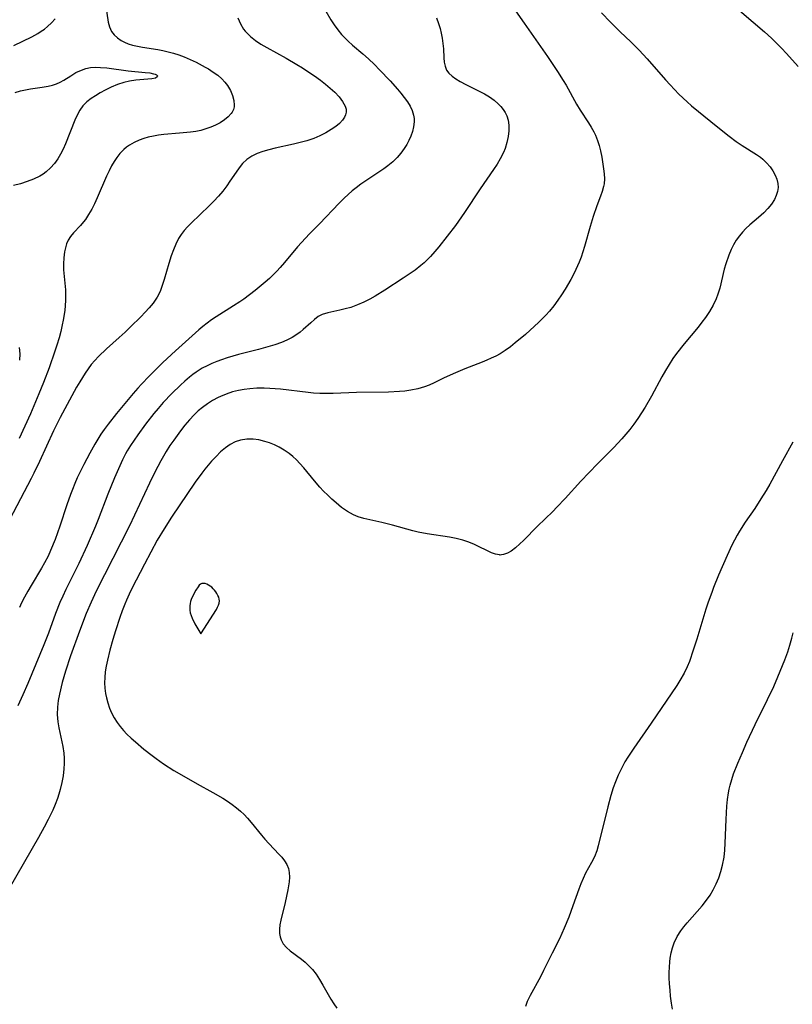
# Model space of a CAD drawing. Header units: inches. Extents: x 1073367 to 1082519, y 1569854 to 1574957.
# Tile 526 of 565: x 1081300 to 1081506, y 1573346 to 1573608. Entities that reach past the tile are written whole.
import ezdxf

# ---------------------------------------------------------------- set-up
doc = ezdxf.new("R2010")
doc.units = ezdxf.units.IN
doc.header["$MEASUREMENT"] = 0
doc.layers.add('CGG_CurvaNivelLidar_v1', color=7, linetype='Continuous', lineweight=30, true_color=0x008008)

msp = doc.modelspace()

# ---------------------------------------------------------------- linework, layer by layer
at = {"layer": 'CGG_CurvaNivelLidar_v1'}
for points in [[(1081430.3844, 1573613.3092, 74.5), (1081434.4882, 1573607.2895, 74.5), (1081440.746, 1573598.4239, 74.5), (1081443.3835, 1573594.5191, 74.5), (1081444.9195, 1573592.0902, 74.5), (1081445.6833, 1573590.8012, 74.5), (1081448.4392, 1573585.8155, 74.5), (1081449.3903, 1573584.2098, 74.5), (1081451.6163, 1573580.8551, 74.5), (1081452.3588, 1573579.677, 74.5), (1081453.023, 1573578.4685, 74.5), (1081453.4611, 1573577.5131, 74.5), (1081453.9828, 1573576.1701, 74.5), (1081454.4266, 1573574.7937, 74.5), (1081454.7937, 1573573.3951, 74.5), (1081455.1379, 1573571.7073, 74.5), (1081455.6264, 1573568.6416, 74.5), (1081455.782, 1573567.278, 74.5), (1081455.8432, 1573565.9345, 74.5), (1081455.7616, 1573564.6134, 74.5), (1081455.6326, 1573563.8652, 74.5), (1081455.287, 1573562.5942, 74.5), (1081454.8335, 1573561.3294, 74.5), (1081453.8139, 1573558.7482, 74.5), (1081452.8534, 1573555.9586, 74.5), (1081452.0294, 1573553.2628, 74.5), (1081450.5591, 1573547.9736, 74.5), (1081450.1238, 1573546.5438, 74.5), (1081449.65, 1573545.1277, 74.5), (1081449.1408, 1573543.7792, 74.5), (1081448.2834, 1573541.8557, 74.5), (1081447.6179, 1573540.5296, 74.5), (1081446.9131, 1573539.219, 74.5), (1081445.4092, 1573536.6416, 74.5), (1081444.4638, 1573535.1424, 74.5), (1081443.4683, 1573533.6767, 74.5), (1081442.3711, 1573532.2053, 74.5), (1081441.2111, 1573530.7819, 74.5), (1081440.2929, 1573529.7345, 74.5), (1081439.3436, 1573528.7154, 74.5), (1081438.3638, 1573527.726, 74.5), (1081437.3105, 1573526.7259, 74.5), (1081434.8516, 1573524.5371, 74.5), (1081432.1628, 1573522.2977, 74.5), (1081430.852, 1573521.2858, 74.5), (1081429.4949, 1573520.3215, 74.5), (1081428.0931, 1573519.4354, 74.5), (1081426.9416, 1573518.7996, 74.5), (1081425.7601, 1573518.2188, 74.5), (1081424.5545, 1573517.6852, 74.5), (1081423.3219, 1573517.1874, 74.5), (1081418.7818, 1573515.46, 74.5), (1081415.6183, 1573514.1319, 74.5), (1081413.0256, 1573512.9162, 74.5), (1081410.5567, 1573511.7033, 74.5), (1081409.2816, 1573511.1246, 74.5), (1081407.9842, 1573510.6235, 74.5), (1081406.2056, 1573510.1191, 74.5), (1081404.3721, 1573509.7556, 74.5), (1081402.8051, 1573509.5263, 74.5), (1081401.378, 1573509.3812, 74.5), (1081398.4797, 1573509.2242, 74.5), (1081389.9268, 1573509.1184, 74.5), (1081383.6989, 1573508.909, 74.5), (1081381.7817, 1573508.8798, 74.5), (1081380.1486, 1573508.9038, 74.5), (1081378.518, 1573508.9858, 74.5), (1081377.0934, 1573509.1114, 74.5), (1081369.7016, 1573510.0009, 74.5), (1081366.8764, 1573510.2222, 74.5), (1081365.3939, 1573510.2704, 74.5), (1081363.4666, 1573510.2537, 74.5), (1081361.5544, 1573510.1387, 74.5), (1081360.0619, 1573509.9676, 74.5), (1081358.5905, 1573509.7073, 74.5), (1081356.9363, 1573509.2804, 74.5), (1081355.3196, 1573508.7285, 74.5), (1081353.7441, 1573508.065, 74.5), (1081353.1182, 1573507.7657, 74.5), (1081351.675, 1573506.9942, 74.5), (1081350.284, 1573506.1316, 74.5), (1081348.9559, 1573505.1733, 74.5), (1081347.8133, 1573504.2159, 74.5), (1081346.7803, 1573503.2376, 74.5), (1081345.5062, 1573501.8768, 74.5), (1081344.296, 1573500.4423, 74.5), (1081343.1322, 1573498.956, 74.5), (1081341.3317, 1573496.4851, 74.5), (1081340.3258, 1573495.0023, 74.5), (1081339.3616, 1573493.4897, 74.5), (1081337.8784, 1573490.93, 74.5), (1081337.0922, 1573489.4601, 74.5), (1081336.3314, 1573487.9755, 74.5), (1081334.9024, 1573485.0542, 74.5), (1081329.5335, 1573473.6543, 74.5), (1081320.7426, 1573456.3047, 74.5), (1081319.3387, 1573453.3525, 74.5), (1081318.0536, 1573450.3371, 74.5), (1081316.2608, 1573445.6452, 74.5), (1081313.9137, 1573439.0818, 74.5), (1081312.5636, 1573435.0507, 74.5), (1081311.7025, 1573432.0646, 74.5), (1081310.9604, 1573428.9419, 74.5), (1081310.6374, 1573427.2094, 74.5), (1081310.4215, 1573425.4832, 74.5), (1081310.3602, 1573423.5606, 74.5), (1081310.5347, 1573421.5995, 74.5), (1081310.8153, 1573419.9615, 74.5), (1081311.8775, 1573414.9884, 74.5), (1081312.1304, 1573413.2782, 74.5), (1081312.2261, 1573411.8948, 74.5), (1081312.2283, 1573410.5025, 74.5), (1081312.1459, 1573409.1058, 74.5), (1081311.9152, 1573407.221, 74.5), (1081311.5886, 1573405.407, 74.5), (1081311.1673, 1573403.603, 74.5), (1081310.8227, 1573402.3806, 74.5), (1081310.4268, 1573401.1705, 74.5), (1081309.8254, 1573399.6045, 74.5), (1081309.1479, 1573398.0598, 74.5), (1081307.9237, 1573395.5651, 74.5), (1081306.8425, 1573393.5282, 74.5), (1081305.3438, 1573390.8462, 74.5), (1081297.5471, 1573377.29, 74.5)], [(1081323.2489, 1573611.7562, 72.5), (1081323.9286, 1573607.625, 72.5), (1081324.2773, 1573606.3298, 72.5), (1081324.8111, 1573605.1419, 72.5), (1081325.4947, 1573604.2063, 72.5), (1081326.3558, 1573603.3907, 72.5), (1081327.3641, 1573602.6942, 72.5), (1081328.2437, 1573602.2322, 72.5), (1081329.1885, 1573601.845, 72.5), (1081330.415, 1573601.4691, 72.5), (1081331.7059, 1573601.174, 72.5), (1081333.0364, 1573600.9327, 72.5), (1081337.1121, 1573600.2971, 72.5), (1081338.4384, 1573600.0478, 72.5), (1081339.8513, 1573599.7227, 72.5), (1081341.2565, 1573599.3381, 72.5), (1081342.6497, 1573598.8984, 72.5), (1081344.0705, 1573598.3862, 72.5), (1081345.6942, 1573597.7069, 72.5), (1081347.2812, 1573596.9548, 72.5), (1081349.7156, 1573595.6568, 72.5), (1081350.5816, 1573595.1486, 72.5), (1081351.8464, 1573594.3379, 72.5), (1081353.0318, 1573593.4704, 72.5), (1081354.1115, 1573592.5327, 72.5), (1081354.934, 1573591.6604, 72.5), (1081355.6459, 1573590.7345, 72.5), (1081356.4114, 1573589.4337, 72.5), (1081356.9679, 1573588.1029, 72.5), (1081357.3108, 1573586.79, 72.5), (1081357.4181, 1573585.5441, 72.5), (1081357.3845, 1573585.0641, 72.5), (1081357.2362, 1573584.4038, 72.5), (1081356.8812, 1573583.6703, 72.5), (1081356.6407, 1573583.3215, 72.5), (1081355.8422, 1573582.4436, 72.5), (1081354.8428, 1573581.6223, 72.5), (1081353.6853, 1573580.8647, 72.5), (1081352.4009, 1573580.1823, 72.5), (1081351.1841, 1573579.6548, 72.5), (1081349.9018, 1573579.2027, 72.5), (1081348.5651, 1573578.8339, 72.5), (1081347.1805, 1573578.5527, 72.5), (1081345.7626, 1573578.3408, 72.5), (1081342.9018, 1573578.041, 72.5), (1081338.7305, 1573577.6845, 72.5), (1081337.3188, 1573577.5127, 72.5), (1081335.9303, 1573577.2878, 72.5), (1081334.5739, 1573576.9946, 72.5), (1081333.3499, 1573576.6483, 72.5), (1081332.167, 1573576.2332, 72.5), (1081330.8028, 1573575.6388, 72.5), (1081329.5305, 1573574.9139, 72.5), (1081328.7793, 1573574.369, 72.5), (1081328.0739, 1573573.7623, 72.5), (1081327.0311, 1573572.6717, 72.5), (1081326.2242, 1573571.6351, 72.5), (1081325.4871, 1573570.5248, 72.5), (1081324.8066, 1573569.3571, 72.5), (1081324.1244, 1573568.0471, 72.5), (1081323.459, 1573566.629, 72.5), (1081320.9882, 1573560.8609, 72.5), (1081320.2751, 1573559.3347, 72.5), (1081319.5184, 1573557.859, 72.5), (1081318.7093, 1573556.4513, 72.5), (1081317.8371, 1573555.1327, 72.5), (1081317.3442, 1573554.4778, 72.5), (1081316.5593, 1573553.5505, 72.5), (1081314.7262, 1573551.6148, 72.5), (1081313.9055, 1573550.6516, 72.5), (1081313.2322, 1573549.6194, 72.5), (1081312.8144, 1573548.6563, 72.5), (1081312.5138, 1573547.619, 72.5), (1081312.2949, 1573546.5216, 72.5), (1081312.0887, 1573544.9631, 72.5), (1081312.0005, 1573543.3386, 72.5), (1081312.0444, 1573541.7382, 72.5), (1081312.5154, 1573536.4709, 72.5), (1081312.5779, 1573535.0314, 72.5), (1081312.5711, 1573533.5842, 72.5), (1081312.4905, 1573532.24, 72.5), (1081312.3469, 1573530.8937, 72.5), (1081311.9409, 1573528.3284, 72.5), (1081311.6977, 1573527.1118, 72.5), (1081311.2942, 1573525.3665, 72.5), (1081310.831, 1573523.6295, 72.5), (1081310.2585, 1573521.7319, 72.5), (1081309.7418, 1573520.151, 72.5), (1081308.1768, 1573515.7014, 72.5), (1081306.6849, 1573511.7526, 72.5), (1081305.4632, 1573508.7527, 72.5), (1081303.2369, 1573503.4898, 72.5), (1081301.7715, 1573500.1699, 72.5), (1081300.2366, 1573496.9137, 72.5)], [(1081488.7674, 1573613.2809, 75.5), (1081495.4332, 1573607.6232, 75.5), (1081498.432, 1573605.0085, 75.5), (1081500.2876, 1573603.3058, 75.5), (1081501.6382, 1573601.9972, 75.5), (1081502.955, 1573600.6583, 75.5), (1081504.2361, 1573599.2899, 75.5), (1081507.3587, 1573595.764, 75.5)], [(1081358.3436, 1573608.7212, 73), (1081359.0498, 1573607.1853, 73), (1081359.9094, 1573605.7628, 73), (1081360.3585, 1573605.1671, 73), (1081360.5625, 1573604.9236, 73), (1081361.7405, 1573603.752, 73), (1081363.0766, 1573602.7086, 73), (1081364.5278, 1573601.7534, 73), (1081366.0596, 1573600.8528, 73), (1081371.2573, 1573597.9884, 73), (1081374.0898, 1573596.3371, 73), (1081375.5456, 1573595.4399, 73), (1081376.9814, 1573594.5181, 73), (1081378.8042, 1573593.2832, 73), (1081380.33, 1573592.1759, 73), (1081381.6782, 1573591.128, 73), (1081382.9532, 1573590.0585, 73), (1081384.1319, 1573588.9704, 73), (1081385.2999, 1573587.7336, 73), (1081386.256, 1573586.4903, 73), (1081386.9288, 1573585.2548, 73), (1081387.1628, 1573584.4994, 73), (1081387.2202, 1573583.702, 73), (1081387.0481, 1573582.9295, 73), (1081386.7878, 1573582.3757, 73), (1081386.1776, 1573581.513, 73), (1081385.3735, 1573580.6793, 73), (1081384.4154, 1573579.8776, 73), (1081383.2206, 1573579.0387, 73), (1081381.7726, 1573578.1797, 73), (1081380.2138, 1573577.3965, 73), (1081378.5661, 1573576.7039, 73), (1081376.7434, 1573576.0833, 73), (1081374.9808, 1573575.59, 73), (1081373.1914, 1573575.157, 73), (1081368.2801, 1573574.079, 73), (1081366.6255, 1573573.6799, 73), (1081365.0268, 1573573.2233, 73), (1081363.5069, 1573572.6718, 73), (1081362.0936, 1573571.9819, 73), (1081360.8063, 1573571.1011, 73), (1081359.635, 1573569.9842, 73), (1081358.7457, 1573568.8996, 73), (1081357.9198, 1573567.7342, 73), (1081356.2972, 1573565.2901, 73), (1081355.4316, 1573564.0719, 73), (1081354.351, 1573562.6777, 73), (1081353.2032, 1573561.3177, 73), (1081351.9974, 1573559.9958, 73), (1081350.7814, 1573558.7536, 73), (1081345.9349, 1573554.1563, 73), (1081344.9843, 1573553.1614, 73), (1081344.12, 1573552.1648, 73), (1081343.3254, 1573551.126, 73), (1081342.6189, 1573550.0352, 73), (1081341.865, 1573548.5674, 73), (1081341.2326, 1573547.0262, 73), (1081340.6744, 1573545.4365, 73), (1081340.0281, 1573543.4045, 73), (1081338.8159, 1573539.1898, 73), (1081338.2963, 1573537.5642, 73), (1081337.6905, 1573535.9924, 73), (1081336.9502, 1573534.5003, 73), (1081336.761, 1573534.1807, 73), (1081335.8636, 1573532.8785, 73), (1081334.8449, 1573531.6428, 73), (1081333.7419, 1573530.4481, 73), (1081332.5862, 1573529.2714, 73), (1081329.829, 1573526.5627, 73), (1081328.414, 1573525.2171, 73), (1081326.8242, 1573523.7498, 73), (1081323.4692, 1573520.7427, 73), (1081321.3316, 1573518.7006, 73), (1081320.3316, 1573517.6423, 73), (1081319.3897, 1573516.5384, 73), (1081318.5597, 1573515.4407, 73), (1081317.782, 1573514.3011, 73), (1081316.3273, 1573511.924, 73), (1081315.5244, 1573510.5081, 73), (1081311.137, 1573502.4757, 73), (1081309.3739, 1573498.9793, 73), (1081305.6366, 1573490.7666, 73), (1081304.1583, 1573487.6719, 73), (1081303.4206, 1573486.2269, 73), (1081296.811, 1573473.5546, 73)], [(1081298.8578, 1573601.3608, 72.5), (1081303.5842, 1573603.6782, 72.5), (1081305.2235, 1573604.6002, 72.5), (1081306.1041, 1573605.1641, 72.5), (1081306.9504, 1573605.7714, 72.5), (1081307.7783, 1573606.4449, 72.5), (1081308.8201, 1573607.4119, 72.5), (1081309.7984, 1573608.439, 72.5)], [(1081411.1947, 1573608.7737, 74), (1081411.7486, 1573607.2473, 74), (1081412.1545, 1573605.9487, 74), (1081412.4901, 1573604.652, 74), (1081412.7438, 1573603.3607, 74), (1081412.9257, 1573601.9063, 74), (1081413.0271, 1573600.481, 74), (1081413.1394, 1573598.0896, 74), (1081413.2533, 1573596.9332, 74), (1081413.4813, 1573595.8551, 74), (1081413.8844, 1573594.8746, 74), (1081414.5225, 1573593.9915, 74), (1081415.3599, 1573593.2046, 74), (1081416.3518, 1573592.4887, 74), (1081417.4607, 1573591.822, 74), (1081419.0277, 1573590.9961, 74), (1081422.5464, 1573589.2667, 74), (1081423.9623, 1573588.5173, 74), (1081425.2782, 1573587.7272, 74), (1081426.5136, 1573586.8601, 74), (1081427.6367, 1573585.9048, 74), (1081428.3408, 1573585.1716, 74), (1081428.9595, 1573584.3874, 74), (1081429.466, 1573583.5791, 74), (1081429.8701, 1573582.725, 74), (1081430.2393, 1573581.5149, 74), (1081430.4273, 1573580.247, 74), (1081430.4438, 1573578.7211, 74), (1081430.2749, 1573577.1655, 74), (1081429.945, 1573575.6007, 74), (1081429.4385, 1573573.9811, 74), (1081429.0034, 1573572.9197, 74), (1081428.1767, 1573571.2731, 74), (1081427.3209, 1573569.8332, 74), (1081426.3912, 1573568.413, 74), (1081422.8477, 1573563.2577, 74), (1081418.6911, 1573557.0063, 74), (1081416.2637, 1573553.5695, 74), (1081414.0359, 1573550.6526, 74), (1081411.8415, 1573547.8925, 74), (1081410.7609, 1573546.5914, 74), (1081409.6439, 1573545.3327, 74), (1081408.4338, 1573544.1008, 74), (1081407.9303, 1573543.6336, 74), (1081407.0555, 1573542.8782, 74), (1081405.5461, 1573541.6973, 74), (1081403.9804, 1573540.5776, 74), (1081402.3791, 1573539.4961, 74), (1081397.4903, 1573536.3594, 74), (1081394.9241, 1573534.7887, 74), (1081393.4968, 1573533.9749, 74), (1081391.8729, 1573533.1439, 74), (1081390.2263, 1573532.4168, 74), (1081388.4034, 1573531.7596, 74), (1081386.9637, 1573531.3491, 74), (1081385.5381, 1573531.0197, 74), (1081383.8933, 1573530.6982, 74), (1081382.3173, 1573530.3501, 74), (1081380.8387, 1573529.8541, 74), (1081379.7737, 1573529.2952, 74), (1081378.7377, 1573528.5484, 74), (1081377.7544, 1573527.6907, 74), (1081375.7636, 1573525.8572, 74), (1081374.9423, 1573525.1855, 74), (1081374.0704, 1573524.5517, 74), (1081372.791, 1573523.759, 74), (1081371.4292, 1573523.0545, 74), (1081369.9985, 1573522.4359, 74), (1081368.2268, 1573521.8066, 74), (1081367.0108, 1573521.4329, 74), (1081363.9069, 1573520.589, 74), (1081358.5676, 1573519.2463, 74), (1081355.5354, 1573518.352, 74), (1081354.0435, 1573517.8452, 74), (1081352.784, 1573517.3742, 74), (1081351.4696, 1573516.8307, 74), (1081350.1848, 1573516.2338, 74), (1081348.937, 1573515.5726, 74), (1081348.0934, 1573515.0678, 74), (1081347.2715, 1573514.5278, 74), (1081346.3748, 1573513.8833, 74), (1081345.5017, 1573513.203, 74), (1081344.2984, 1573512.1878, 74), (1081343.1266, 1573511.126, 74), (1081340.8031, 1573508.8603, 74), (1081338.5159, 1573506.447, 74), (1081337.1603, 1573504.9063, 74), (1081336.0102, 1573503.5133, 74), (1081333.8286, 1573500.6801, 74), (1081331.7737, 1573497.8565, 74), (1081330.8012, 1573496.4593, 74), (1081329.865, 1573495.0421, 74), (1081328.9801, 1573493.5959, 74), (1081328.5476, 1573492.8317, 74), (1081327.734, 1573491.2703, 74), (1081326.9757, 1573489.6772, 74), (1081325.5662, 1573486.4291, 74), (1081323.8358, 1573482.1059, 74), (1081321.2727, 1573475.3906, 74), (1081320.5709, 1573473.6254, 74), (1081318.3565, 1573468.4311, 74), (1081316.1368, 1573463.6404, 74), (1081312.6623, 1573456.7224, 74), (1081311.8389, 1573455.0086, 74), (1081311.0597, 1573453.2763, 74), (1081309.8983, 1573450.3785, 74), (1081307.9923, 1573445.1723, 74), (1081306.77, 1573442.0112, 74), (1081302.512, 1573431.8067, 74), (1081301.1752, 1573428.7151, 74), (1081299.8537, 1573425.8378, 74)], [(1081381.7631, 1573610.5077, 73.5), (1081383.1489, 1573608.2041, 73.5), (1081384.0168, 1573606.8689, 73.5), (1081384.9328, 1573605.5792, 73.5), (1081385.9214, 1573604.3536, 73.5), (1081386.7911, 1573603.4163, 73.5), (1081387.7121, 1573602.5219, 73.5), (1081388.8798, 1573601.4772, 73.5), (1081391.6543, 1573599.1464, 73.5), (1081393.1679, 1573597.8253, 73.5), (1081394.7359, 1573596.3224, 73.5), (1081396.0732, 1573594.9512, 73.5), (1081398.8666, 1573591.977, 73.5), (1081400.8266, 1573589.7949, 73.5), (1081401.7538, 1573588.698, 73.5), (1081402.6284, 1573587.5978, 73.5), (1081403.4601, 1573586.4505, 73.5), (1081404.1826, 1573585.2906, 73.5), (1081404.7561, 1573584.1085, 73.5), (1081405.1321, 1573582.8937, 73.5), (1081405.2557, 1573581.9908, 73.5), (1081405.2647, 1573581.0701, 73.5), (1081405.1216, 1573579.8079, 73.5), (1081404.8236, 1573578.5366, 73.5), (1081404.3883, 1573577.2701, 73.5), (1081403.8897, 1573576.1472, 73.5), (1081403.2991, 1573575.0463, 73.5), (1081402.6229, 1573573.9753, 73.5), (1081401.733, 1573572.7763, 73.5), (1081400.7407, 1573571.6379, 73.5), (1081399.5625, 1573570.4864, 73.5), (1081398.289, 1573569.4167, 73.5), (1081397.2442, 1573568.6403, 73.5), (1081396.1651, 1573567.8968, 73.5), (1081392.4136, 1573565.4183, 73.5), (1081391.1046, 1573564.5142, 73.5), (1081389.8241, 1573563.5745, 73.5), (1081388.8232, 1573562.7823, 73.5), (1081387.7007, 1573561.8153, 73.5), (1081386.6152, 1573560.8062, 73.5), (1081385.2843, 1573559.4867, 73.5), (1081380.0683, 1573553.9508, 73.5), (1081377.47, 1573551.3432, 73.5), (1081375.2849, 1573549.0479, 73.5), (1081374.2327, 1573547.8642, 73.5), (1081370.7933, 1573543.6717, 73.5), (1081369.6453, 1573542.3249, 73.5), (1081368.7918, 1573541.3867, 73.5), (1081367.9071, 1573540.4795, 73.5), (1081366.8027, 1573539.4389, 73.5), (1081365.6602, 1573538.4366, 73.5), (1081363.0056, 1573536.2483, 73.5), (1081361.493, 1573535.0671, 73.5), (1081359.9473, 1573533.9291, 73.5), (1081358.9409, 1573533.2338, 73.5), (1081357.2641, 1573532.1487, 73.5), (1081352.5924, 1573529.2599, 73.5), (1081351.3809, 1573528.4365, 73.5), (1081350.2011, 1573527.5727, 73.5), (1081349.0583, 1573526.6652, 73.5), (1081348.0429, 1573525.7929, 73.5), (1081341.7716, 1573520.1811, 73.5), (1081338.414, 1573517.071, 73.5), (1081336.6283, 1573515.3558, 73.5), (1081334.807, 1573513.508, 73.5), (1081332.7735, 1573511.3471, 73.5), (1081331.7802, 1573510.2455, 73.5), (1081330.5706, 1573508.853, 73.5), (1081326.1203, 1573503.5699, 73.5), (1081323.8819, 1573500.7545, 73.5), (1081322.8271, 1573499.3014, 73.5), (1081321.9671, 1573498.0107, 73.5), (1081320.3557, 1573495.3525, 73.5), (1081319.0163, 1573492.9614, 73.5), (1081317.4482, 1573489.9988, 73.5), (1081316.5554, 1573488.2322, 73.5), (1081315.7016, 1573486.447, 73.5), (1081315.0187, 1573484.9144, 73.5), (1081314.3782, 1573483.3634, 73.5), (1081313.8576, 1573482, 73.5), (1081312.8972, 1573479.2418, 73.5), (1081311.0566, 1573473.6002, 73.5), (1081309.783, 1573470.0742, 73.5), (1081308.574, 1573467.1092, 73.5), (1081307.9067, 1573465.6588, 73.5), (1081306.9593, 1573463.8161, 73.5), (1081306.182, 1573462.4449, 73.5), (1081303.4177, 1573457.8574, 73.5), (1081302.5366, 1573456.3178, 73.5), (1081301.6937, 1573454.7569, 73.5), (1081300.8991, 1573453.1712, 73.5), (1081300.3226, 1573451.9256, 73.5)], [(1081455.0478, 1573610.0429, 75), (1081457.4327, 1573607.6105, 75), (1081460.04, 1573605.0596, 75), (1081462.8957, 1573602.3361, 75), (1081465.1169, 1573600.1241, 75), (1081467.2647, 1573597.8017, 75), (1081472.0712, 1573592.2637, 75), (1081473.3193, 1573590.8977, 75), (1081475.6585, 1573588.4677, 75), (1081477.8568, 1573586.3689, 75), (1081478.9973, 1573585.3716, 75), (1081484.1508, 1573581.2103, 75), (1081487.7988, 1573578.2153, 75), (1081489.007, 1573577.2532, 75), (1081490.8964, 1573575.8482, 75), (1081492.4945, 1573574.7871, 75), (1081496.2934, 1573572.4084, 75), (1081497.3204, 1573571.6758, 75), (1081497.9826, 1573571.1405, 75), (1081498.9994, 1573570.1769, 75), (1081499.8987, 1573569.1388, 75), (1081500.6697, 1573568.0411, 75), (1081501.2937, 1573566.896, 75), (1081501.711, 1573565.8273, 75), (1081501.9674, 1573564.7401, 75), (1081502.0378, 1573563.6456, 75), (1081501.8997, 1573562.5489, 75), (1081501.5713, 1573561.4673, 75), (1081501.0758, 1573560.4129, 75), (1081500.2798, 1573559.1853, 75), (1081499.314, 1573558.0128, 75), (1081498.2197, 1573556.8944, 75), (1081496.8413, 1573555.6626, 75), (1081494.5391, 1573553.7185, 75), (1081493.4281, 1573552.6967, 75), (1081492.5587, 1573551.7905, 75), (1081491.7549, 1573550.8273, 75), (1081490.933, 1573549.6634, 75), (1081490.203, 1573548.435, 75), (1081489.5592, 1573547.1536, 75), (1081488.9325, 1573545.6663, 75), (1081488.121, 1573543.3047, 75), (1081487.7282, 1573541.8989, 75), (1081486.5382, 1573536.8932, 75), (1081486.0511, 1573535.2611, 75), (1081485.5993, 1573534.0571, 75), (1081484.7861, 1573532.3448, 75), (1081483.8249, 1573530.6946, 75), (1081482.7464, 1573529.0983, 75), (1081481.7788, 1573527.8074, 75), (1081480.766, 1573526.5387, 75), (1081477.0682, 1573522.077, 75), (1081475.056, 1573519.4826, 75), (1081474.0907, 1573518.1304, 75), (1081473.0508, 1573516.5528, 75), (1081472.0663, 1573514.9389, 75), (1081471.1296, 1573513.2957, 75), (1081468.3594, 1573508.1864, 75), (1081466.6783, 1573505.2733, 75), (1081465.7024, 1573503.6915, 75), (1081464.717, 1573502.1991, 75), (1081463.6841, 1573500.74, 75), (1081462.602, 1573499.3174, 75), (1081461.5851, 1573498.0722, 75), (1081460.5317, 1573496.8561, 75), (1081458.336, 1573494.4984, 75), (1081453.9958, 1573490.1493, 75), (1081451.7994, 1573487.883, 75), (1081449.627, 1573485.547, 75), (1081445.4116, 1573480.927, 75), (1081443.2097, 1573478.6057, 75), (1081442.1138, 1573477.5146, 75), (1081438.065, 1573473.6153, 75), (1081434.343, 1573469.7896, 75), (1081433.3818, 1573468.8542, 75), (1081432.2251, 1573467.8294, 75), (1081431.0704, 1573466.9633, 75), (1081430.0609, 1573466.3823, 75), (1081429.0506, 1573466.018, 75), (1081428.4835, 1573465.9315, 75), (1081428.1213, 1573465.9268, 75), (1081427.9382, 1573465.9382, 75), (1081426.913, 1573466.1392, 75), (1081425.8487, 1573466.5245, 75), (1081421.3201, 1573468.6888, 75), (1081419.7751, 1573469.3268, 75), (1081418.1668, 1573469.877, 75), (1081416.4297, 1573470.3246, 75), (1081414.6461, 1573470.6588, 75), (1081408.6974, 1573471.5128, 75), (1081406.3259, 1573471.9662, 75), (1081404.9579, 1573472.312, 75), (1081399.4874, 1573473.8936, 75), (1081396.6446, 1573474.5678, 75), (1081393.4709, 1573475.2401, 75), (1081391.9188, 1573475.6272, 75), (1081390.4087, 1573476.1043, 75), (1081389.136, 1573476.6308, 75), (1081387.5227, 1573477.5173, 75), (1081385.9866, 1573478.5754, 75), (1081384.5077, 1573479.7589, 75), (1081383.3786, 1573480.7525, 75), (1081382.2759, 1573481.7937, 75), (1081381.2015, 1573482.8773, 75), (1081380.159, 1573484.0008, 75), (1081378.7266, 1573485.6749, 75), (1081375.8873, 1573489.1351, 75), (1081374.9011, 1573490.2396, 75), (1081373.9728, 1573491.1872, 75), (1081373.0027, 1573492.0792, 75), (1081371.9874, 1573492.9049, 75), (1081370.7227, 1573493.7855, 75), (1081369.4028, 1573494.5611, 75), (1081368.0972, 1573495.2051, 75), (1081366.8198, 1573495.7218, 75), (1081365.5227, 1573496.143, 75), (1081363.9961, 1573496.5111, 75), (1081362.4725, 1573496.7284, 75), (1081360.7328, 1573496.7547, 75), (1081359.0483, 1573496.4886, 75), (1081357.6887, 1573496.0003, 75), (1081356.386, 1573495.3049, 75), (1081355.0705, 1573494.3944, 75), (1081353.8114, 1573493.3382, 75), (1081352.5878, 1573492.1472, 75), (1081351.4041, 1573490.8713, 75), (1081349.6231, 1573488.7789, 75), (1081348.7656, 1573487.6874, 75), (1081347.016, 1573485.2602, 75), (1081340.7661, 1573475.9526, 75), (1081338.7799, 1573472.9093, 75), (1081336.9632, 1573469.8273, 75), (1081335.2346, 1573466.6932, 75), (1081333.5319, 1573463.5158, 75), (1081330.2152, 1573457.0282, 75), (1081329.4736, 1573455.4961, 75), (1081328.7699, 1573453.9478, 75), (1081328.3144, 1573452.8662, 75), (1081327.6386, 1573451.1168, 75), (1081327.0115, 1573449.3469, 75), (1081325.85, 1573445.7713, 75), (1081325.1434, 1573443.4451, 75), (1081324.3495, 1573440.5839, 75), (1081323.7178, 1573437.9562, 75), (1081323.3989, 1573436.409, 75), (1081323.1454, 1573434.8661, 75), (1081322.9911, 1573433.3255, 75), (1081322.9623, 1573431.9191, 75), (1081323.0358, 1573430.5184, 75), (1081323.2031, 1573429.1291, 75), (1081323.4181, 1573427.9593, 75), (1081323.7706, 1573426.5855, 75), (1081324.2286, 1573425.2456, 75), (1081324.7957, 1573423.9489, 75), (1081325.5128, 1573422.6403, 75), (1081326.3327, 1573421.3833, 75), (1081327.1163, 1573420.3251, 75), (1081327.959, 1573419.3063, 75), (1081328.861, 1573418.333, 75), (1081329.9919, 1573417.252, 75), (1081331.1768, 1573416.2103, 75), (1081333.4141, 1573414.3343, 75), (1081335.5868, 1573412.602, 75), (1081336.6323, 1573411.8115, 75), (1081338.6255, 1573410.4113, 75), (1081341.3955, 1573408.6672, 75), (1081344.0381, 1573407.1052, 75), (1081347.5693, 1573405.0883, 75), (1081351.7051, 1573402.8151, 75), (1081354.3743, 1573401.2709, 75), (1081355.6664, 1573400.4499, 75), (1081356.87, 1573399.6127, 75), (1081358.026, 1573398.7222, 75), (1081359.0526, 1573397.8408, 75), (1081360.0307, 1573396.9123, 75), (1081360.9596, 1573395.9406, 75), (1081361.9649, 1573394.7822, 75), (1081364.6745, 1573391.4221, 75), (1081365.5634, 1573390.3693, 75), (1081366.5981, 1573389.2258, 75), (1081369.3982, 1573386.3114, 75), (1081370.0782, 1573385.5514, 75), (1081370.8082, 1573384.6101, 75), (1081371.403, 1573383.6293, 75), (1081371.821, 1573382.5945, 75), (1081372.0345, 1573381.4777, 75), (1081372.0755, 1573380.2997, 75), (1081371.9962, 1573379.0696, 75), (1081371.8674, 1573378.0001, 75), (1081371.6933, 1573376.9079, 75), (1081371.3613, 1573375.236, 75), (1081370.9813, 1573373.5525, 75), (1081369.8138, 1573368.8459, 75), (1081369.5695, 1573367.6418, 75), (1081369.4311, 1573366.4705, 75), (1081369.4386, 1573365.3391, 75), (1081369.6025, 1573364.3697, 75), (1081369.8792, 1573363.5723, 75), (1081370.4599, 1573362.5583, 75), (1081371.3114, 1573361.5699, 75), (1081372.3314, 1573360.6625, 75), (1081375.2967, 1573358.4293, 75), (1081376.273, 1573357.6432, 75), (1081377.2106, 1573356.7946, 75), (1081378.2318, 1573355.7031, 75), (1081379.1678, 1573354.5162, 75), (1081380.1348, 1573353.0752, 75), (1081381.0111, 1573351.6012, 75), (1081383.1216, 1573347.8286, 75), (1081383.8704, 1573346.6312, 75), (1081384.6737, 1573345.4676, 75)], [(1081299.1951, 1573588.8694, 72), (1081300.5495, 1573589.3146, 72), (1081301.9441, 1573589.6319, 72), (1081303.2836, 1573589.8538, 72), (1081306.3251, 1573590.2831, 72), (1081307.9817, 1573590.5877, 72), (1081309.0921, 1573590.8642, 72), (1081310.1564, 1573591.2108, 72), (1081311.1612, 1573591.642, 72), (1081312.1085, 1573592.1685, 72), (1081313.9338, 1573593.3554, 72), (1081315.307, 1573594.1694, 72), (1081316.7724, 1573594.855, 72), (1081317.9831, 1573595.2518, 72), (1081319.2456, 1573595.5011, 72), (1081320.5363, 1573595.5916, 72), (1081321.8622, 1573595.5612, 72), (1081323.5467, 1573595.4147, 72), (1081329.2242, 1573594.658, 72), (1081333.733, 1573594.2396, 72), (1081334.9758, 1573594.0927, 72), (1081335.9923, 1573593.8983, 72), (1081336.4437, 1573593.7536, 72), (1081336.7269, 1573593.6123, 72), (1081336.9822, 1573593.3597, 72), (1081336.9426, 1573593.029, 72), (1081336.4625, 1573592.7376, 72), (1081335.5142, 1573592.5387, 72), (1081331.23, 1573592.1712, 72), (1081329.567, 1573591.9185, 72), (1081328.0802, 1573591.5554, 72), (1081326.3912, 1573590.9855, 72), (1081324.7252, 1573590.289, 72), (1081323.1018, 1573589.4975, 72), (1081321.8079, 1573588.7894, 72), (1081320.5697, 1573588.0454, 72), (1081319.4015, 1573587.2755, 72), (1081318.2156, 1573586.3857, 72), (1081317.1932, 1573585.387, 72), (1081316.3625, 1573584.1997, 72), (1081315.6631, 1573582.8615, 72), (1081315.0628, 1573581.5319, 72), (1081312.549, 1573575.2789, 72), (1081311.901, 1573573.8145, 72), (1081311.2554, 1573572.5252, 72), (1081310.5361, 1573571.2924, 72), (1081309.6276, 1573570.0076, 72), (1081308.6019, 1573568.8352, 72), (1081307.4528, 1573567.7984, 72), (1081306.6077, 1573567.1896, 72), (1081305.7101, 1573566.647, 72), (1081304.0806, 1573565.8528, 72), (1081302.3563, 1573565.191, 72), (1081300.5647, 1573564.6314, 72), (1081298.727, 1573564.1522, 72)], [(1081300.2337, 1573521.0815, 72), (1081300.3763, 1573519.4396, 72), (1081300.3565, 1573517.7032, 72)], [(1081505.9929, 1573495.938, 75.5), (1081503.2282, 1573490.9572, 75.5), (1081499.8804, 1573484.7883, 75.5), (1081498.8817, 1573483.0949, 75.5), (1081497.4816, 1573480.8558, 75.5), (1081495.8147, 1573478.3176, 75.5), (1081493.325, 1573474.6272, 75.5), (1081491.8186, 1573472.2928, 75.5), (1081491.1477, 1573471.1633, 75.5), (1081490.4297, 1573469.8432, 75.5), (1081489.7559, 1573468.498, 75.5), (1081488.4946, 1573465.7573, 75.5), (1081486.2233, 1573460.5278, 75.5), (1081484.876, 1573457.2802, 75.5), (1081484.3769, 1573455.9854, 75.5), (1081483.4505, 1573453.3694, 75.5), (1081482.8604, 1573451.5178, 75.5), (1081480.4412, 1573443.5353, 75.5), (1081479.4949, 1573440.5906, 75.5), (1081478.4437, 1573437.644, 75.5), (1081477.8498, 1573436.2064, 75.5), (1081477.0527, 1573434.5398, 75.5), (1081475.9258, 1573432.5712, 75.5), (1081475.0911, 1573431.2663, 75.5), (1081468.3133, 1573421.1911, 75.5), (1081463.6925, 1573414.5549, 75.5), (1081462.1124, 1573412.1952, 75.5), (1081461.3253, 1573410.9087, 75.5), (1081460.3948, 1573409.1934, 75.5), (1081459.5556, 1573407.4301, 75.5), (1081458.7959, 1573405.6291, 75.5), (1081458.2075, 1573404.0644, 75.5), (1081457.535, 1573401.992, 75.5), (1081456.7242, 1573398.9748, 75.5), (1081454.2338, 1573388.5654, 75.5), (1081453.8447, 1573387.2782, 75.5), (1081453.2145, 1573385.687, 75.5), (1081452.4583, 1573384.1673, 75.5), (1081450.8398, 1573381.3059, 75.5), (1081450.1886, 1573379.951, 75.5), (1081449.5975, 1573378.5355, 75.5), (1081449.0453, 1573377.0748, 75.5), (1081447.4659, 1573372.6255, 75.5), (1081446.3623, 1573369.6517, 75.5), (1081445.1828, 1573366.6947, 75.5), (1081444.571, 1573365.2691, 75.5), (1081443.9223, 1573363.8634, 75.5), (1081441.9848, 1573360.085, 75.5), (1081439.6864, 1573355.428, 75.5), (1081438.8313, 1573353.771, 75.5), (1081436.0796, 1573348.7893, 75.5), (1081435.3249, 1573347.2009, 75.5), (1081434.848, 1573345.927, 75.5)], [(1081473.9225, 1573345.1778, 76), (1081473.6867, 1573346.7731, 76), (1081473.4574, 1573348.6586, 76), (1081473.3015, 1573350.2679, 76), (1081473.186, 1573351.8751, 76), (1081473.1191, 1573353.4766, 76), (1081473.1093, 1573354.9156, 76), (1081473.1535, 1573356.3422, 76), (1081473.2594, 1573357.7519, 76), (1081473.3797, 1573358.756, 76), (1081473.6191, 1573360.1521, 76), (1081473.9556, 1573361.5112, 76), (1081474.4123, 1573362.8232, 76), (1081475.2193, 1573364.4636, 76), (1081476.217, 1573366.0242, 76), (1081476.9988, 1573367.0766, 76), (1081477.8323, 1573368.104, 76), (1081481.8799, 1573372.6693, 76), (1081483.0413, 1573374.1509, 76), (1081483.9576, 1573375.5095, 76), (1081484.7825, 1573376.925, 76), (1081485.5701, 1573378.498, 76), (1081486.2568, 1573380.1175, 76), (1081486.837, 1573381.7774, 76), (1081487.2973, 1573383.4748, 76), (1081487.6802, 1573385.6009, 76), (1081487.8803, 1573387.4366, 76), (1081488.0034, 1573389.2921, 76), (1081488.2022, 1573395.632, 76), (1081488.3831, 1573399.1916, 76), (1081488.5549, 1573400.954, 76), (1081488.8143, 1573402.6974, 76), (1081489.0186, 1573403.705, 76), (1081489.2812, 1573404.765, 76), (1081489.7204, 1573406.2435, 76), (1081490.2222, 1573407.7079, 76), (1081491.3444, 1573410.6136, 76), (1081492.5312, 1573413.4589, 76), (1081493.7539, 1573416.1953, 76), (1081495.9304, 1573420.8454, 76), (1081499.2504, 1573427.5465, 76), (1081500.8823, 1573430.9832, 76), (1081502.0124, 1573433.5723, 76), (1081503.8252, 1573438.0941, 76), (1081504.5923, 1573440.164, 76), (1081505.1913, 1573441.9652, 76), (1081505.6988, 1573443.7824, 76), (1081506.0115, 1573445.1966, 76)]]:
    msp.add_polyline3d(points, dxfattribs=at)
msp.add_polyline3d([(1081348.5, 1573445.0085, 75.5), (1081352.6884, 1573451.457, 75.5), (1081352.9961, 1573452.0191, 75.5), (1081353.2484, 1573452.5811, 75.5), (1081353.4221, 1573453.1441, 75.5), (1081353.4876, 1573453.7089, 75.5), (1081353.4365, 1573454.2025, 75.5), (1081353.2999, 1573454.6944, 75.5), (1081353.0967, 1573455.1808, 75.5), (1081352.8408, 1573455.6573, 75.5), (1081352.5415, 1573456.1182, 75.5), (1081352.2044, 1573456.5567, 75.5), (1081351.8323, 1573456.9635, 75.5), (1081351.4253, 1573457.3312, 75.5), (1081350.9952, 1573457.6552, 75.5), (1081350.5528, 1573457.9319, 75.5), (1081350.1075, 1573458.1535, 75.5), (1081349.6685, 1573458.308, 75.5), (1081349.2451, 1573458.3778, 75.5), (1081348.8475, 1573458.3392, 75.5), (1081348.4661, 1573458.1619, 75.5), (1081348.116, 1573457.869, 75.5), (1081347.7898, 1573457.4905, 75.5), (1081347.186, 1573456.5647, 75.5), (1081346.3928, 1573455.0436, 75.5), (1081345.9802, 1573454.0769, 75.5), (1081345.8195, 1573453.5795, 75.5), (1081345.6907, 1573453.0021, 75.5), (1081345.6158, 1573452.4148, 75.5), (1081345.5912, 1573451.8225, 75.5), (1081345.6173, 1573451.23, 75.5), (1081345.7239, 1573450.5921, 75.5), (1081345.935, 1573449.8803, 75.5), (1081346.2286, 1573449.1328, 75.5), (1081346.9587, 1573447.6353, 75.5), (1081347.7111, 1573446.308, 75.5)], close=True, dxfattribs=at)

doc.saveas('drawing.dxf')
